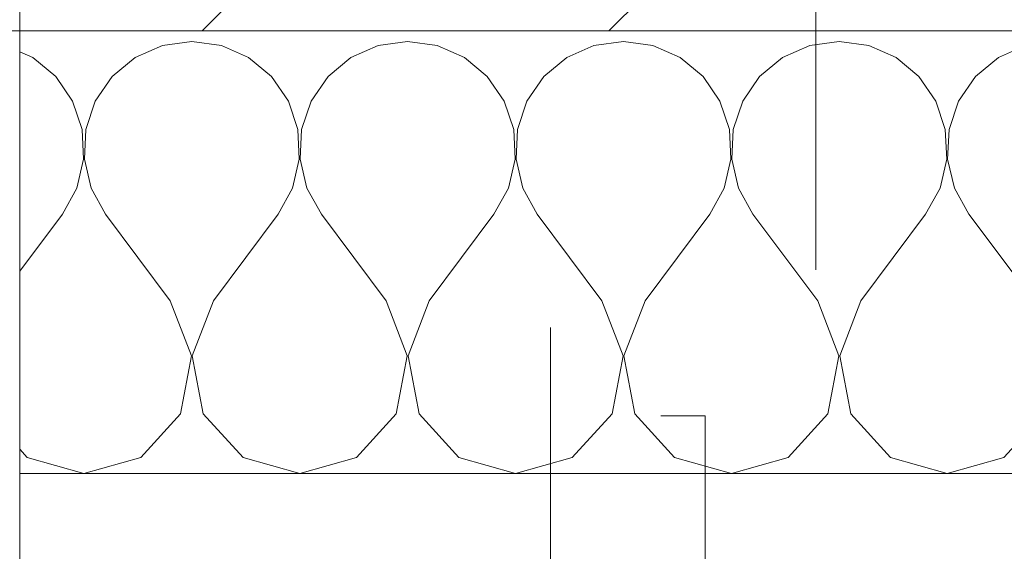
# Model space of a CAD drawing. Header units: metres. Extents: x -3.6 to 84.5, y -11 to 16.8.
# Tile 825 of 1056: x 55.21 to 55.433, y -0.113 to 0.008. Entities that reach past the tile are written whole.
import ezdxf

# ---------------------------------------------------------------- set-up
doc = ezdxf.new("R2010")
doc.units = ezdxf.units.M
doc.header["$MEASUREMENT"] = 0
doc.linetypes.add('Strichlinie eng', pattern=[0.115, 0.075, -0.04])
for name, color, linetype in [('152 - Bemaßung_ Beschriftung.Ausbau', 7, 'Continuous'), ('301 - Elemente.Linie', 7, 'Continuous'), ('302 - Elemente.Schraffur', 7, 'Continuous'), ('603 - Struktur.Bodenplatte_ Decke Roh', 7, 'Continuous')]:
    doc.layers.add(name, color=color, linetype=linetype)
doc.styles.add('ERSTELLTER_STIL_2', font='txt')
doc.dimstyles.new('ERSTELLTER_STIL__3', dxfattribs={"dimtxt": 0.1, "dimasz": 0.0532, "dimexe": 0.18, "dimexo": 0.0625, "dimgap": 0, "dimtad": 1, "dimtih": 1, "dimtoh": 1, "dimzin": 0, "dimdsep": 46, "dimtxsty": 'ERSTELLTER_STIL_2', "dimblk": 'ARROWHEAD_2', "dimblk1": 'ARROWHEAD_2', "dimblk2": 'ARROWHEAD_2', "dimcen": 0.09, "dimse1": 1, "dimse2": 1, "dimclrd": 7, "dimclre": 7, "dimclrt": 7, "dimazin": 0, "dimtfac": 1, "dimtdec": 4, "dimtmove": 0, "dimatfit": 3, "dimfxl": 1, "dimtolj": 1, "dimtzin": 0, "dimarcsym": 0})

# ---------------------------------------------------------------- blocks, each defined once
blk = doc.blocks.new('*X5')
at = {"layer": '302 - Elemente.Schraffur', "color": 7, "linetype": 'Continuous', "lineweight": 5}
for p, q in [((55.24892, 0.0026), (55.24225, 0.00167)), ((55.25559, 0.00167), (55.24892, 0.0026)), ((55.29772, 0.0026), (55.29105, 0.00167)), ((55.30439, 0.00167), (55.29772, 0.0026)), ((55.34652, 0.0026), (55.33985, 0.00167)), ((55.35319, 0.00167), (55.34652, 0.0026)), ((55.39532, 0.0026), (55.38865, 0.00167)), ((55.40199, 0.00167), (55.39532, 0.0026)), ((55.21295, -0.00104), (55.20999, 0.00026)), ((55.24225, 0.00167), (55.23609, -0.00104)), ((55.26175, -0.00104), (55.25559, 0.00167)), ((55.29105, 0.00167), (55.28489, -0.00104)), ((55.31055, -0.00104), (55.30439, 0.00167)), ((55.33985, 0.00167), (55.33369, -0.00104)), ((55.35935, -0.00104), (55.35319, 0.00167)), ((55.38865, 0.00167), (55.38249, -0.00104)), ((55.40815, -0.00104), (55.40199, 0.00167)), ((55.43745, 0.00167), (55.43129, -0.00104)), ((55.21813, -0.00534), (55.21295, -0.00104)), ((55.23609, -0.00104), (55.23091, -0.00534)), ((55.26693, -0.00534), (55.26175, -0.00104)), ((55.28489, -0.00104), (55.27971, -0.00534)), ((55.31573, -0.00534), (55.31055, -0.00104)), ((55.33369, -0.00104), (55.32851, -0.00534)), ((55.36453, -0.00534), (55.35935, -0.00104)), ((55.38249, -0.00104), (55.37731, -0.00534)), ((55.41333, -0.00534), (55.40815, -0.00104)), ((55.43129, -0.00104), (55.42611, -0.00534)), ((55.22194, -0.01089), (55.21813, -0.00534)), ((55.23091, -0.00534), (55.22709, -0.01089)), ((55.27074, -0.01089), (55.26693, -0.00534)), ((55.27971, -0.00534), (55.2759, -0.01089)), ((55.31954, -0.01089), (55.31573, -0.00534)), ((55.32851, -0.00534), (55.3247, -0.01089)), ((55.36834, -0.01089), (55.36453, -0.00534)), ((55.37731, -0.00534), (55.3735, -0.01089)), ((55.41714, -0.01089), (55.41333, -0.00534)), ((55.42611, -0.00534), (55.4223, -0.01089)), ((55.22409, -0.01727), (55.22194, -0.01089)), ((55.22709, -0.01089), (55.22494, -0.01727)), ((55.27289, -0.01727), (55.27074, -0.01089)), ((55.2759, -0.01089), (55.27374, -0.01727)), ((55.3217, -0.01727), (55.31954, -0.01089)), ((55.3247, -0.01089), (55.32254, -0.01727)), ((55.3705, -0.01727), (55.36834, -0.01089)), ((55.3735, -0.01089), (55.37135, -0.01727)), ((55.4193, -0.01727), (55.41714, -0.01089)), ((55.4223, -0.01089), (55.42015, -0.01727)), ((55.22442, -0.02399), (55.22409, -0.01727)), ((55.22494, -0.01727), (55.22462, -0.02399)), ((55.27322, -0.02399), (55.27289, -0.01727)), ((55.27374, -0.01727), (55.27342, -0.02399)), ((55.32202, -0.02399), (55.3217, -0.01727)), ((55.32254, -0.01727), (55.32222, -0.02399)), ((55.37082, -0.02399), (55.3705, -0.01727)), ((55.37135, -0.01727), (55.37102, -0.02399)), ((55.41962, -0.02399), (55.4193, -0.01727)), ((55.42015, -0.01727), (55.41982, -0.02399)), ((55.2229, -0.03055), (55.22442, -0.02399)), ((55.22462, -0.02399), (55.22614, -0.03055)), ((55.2717, -0.03055), (55.27322, -0.02399)), ((55.27342, -0.02399), (55.27494, -0.03055)), ((55.3205, -0.03055), (55.32202, -0.02399)), ((55.32222, -0.02399), (55.32374, -0.03055)), ((55.3693, -0.03055), (55.37082, -0.02399)), ((55.37102, -0.02399), (55.37254, -0.03055)), ((55.4181, -0.03055), (55.41962, -0.02399)), ((55.41982, -0.02399), (55.42134, -0.03055)), ((55.21964, -0.03644), (55.2229, -0.03055)), ((55.22614, -0.03055), (55.2294, -0.03644)), ((55.26844, -0.03644), (55.2717, -0.03055)), ((55.27494, -0.03055), (55.2782, -0.03644)), ((55.31724, -0.03644), (55.3205, -0.03055)), ((55.32374, -0.03055), (55.327, -0.03644)), ((55.36604, -0.03644), (55.3693, -0.03055)), ((55.37254, -0.03055), (55.3758, -0.03644)), ((55.41484, -0.03644), (55.4181, -0.03055)), ((55.42134, -0.03055), (55.4246, -0.03644)), ((55.20999, -0.04931), (55.21964, -0.03644)), ((55.24404, -0.05596), (55.2294, -0.03644)), ((55.2538, -0.05596), (55.26844, -0.03644)), ((55.29284, -0.05596), (55.2782, -0.03644)), ((55.3026, -0.05596), (55.31724, -0.03644)), ((55.34164, -0.05596), (55.327, -0.03644)), ((55.3514, -0.05596), (55.36604, -0.03644)), ((55.39044, -0.05596), (55.3758, -0.03644)), ((55.4002, -0.05596), (55.41484, -0.03644)), ((55.43924, -0.05596), (55.4246, -0.03644)), ((55.24882, -0.06841), (55.24404, -0.05596)), ((55.2538, -0.05596), (55.24902, -0.06841)), ((55.29762, -0.06841), (55.29284, -0.05596)), ((55.3026, -0.05596), (55.29782, -0.06841)), ((55.34642, -0.06841), (55.34164, -0.05596)), ((55.3514, -0.05596), (55.34662, -0.06841)), ((55.39522, -0.06841), (55.39044, -0.05596)), ((55.4002, -0.05596), (55.39542, -0.06841)), ((55.24634, -0.08151), (55.24882, -0.06841)), ((55.24902, -0.06841), (55.25149, -0.08151)), ((55.29514, -0.08151), (55.29762, -0.06841)), ((55.29782, -0.06841), (55.3003, -0.08151)), ((55.34394, -0.08151), (55.34642, -0.06841)), ((55.34662, -0.06841), (55.3491, -0.08151)), ((55.39274, -0.08151), (55.39522, -0.06841)), ((55.39542, -0.06841), (55.3979, -0.08151)), ((55.23735, -0.09136), (55.24634, -0.08151)), ((55.25149, -0.08151), (55.26049, -0.09136)), ((55.28615, -0.09136), (55.29514, -0.08151)), ((55.3003, -0.08151), (55.30929, -0.09136)), ((55.33495, -0.09136), (55.34394, -0.08151)), ((55.3491, -0.08151), (55.35809, -0.09136)), ((55.38375, -0.09136), (55.39274, -0.08151)), ((55.3979, -0.08151), (55.40689, -0.09136)), ((55.43255, -0.09136), (55.44151, -0.08155)), ((55.20999, -0.08949), (55.21169, -0.09136)), ((55.21169, -0.09136), (55.22452, -0.095)), ((55.22452, -0.095), (55.23735, -0.09136)), ((55.26049, -0.09136), (55.27332, -0.095)), ((55.27332, -0.095), (55.28615, -0.09136)), ((55.30929, -0.09136), (55.32212, -0.095)), ((55.32212, -0.095), (55.33495, -0.09136)), ((55.35809, -0.09136), (55.37092, -0.095)), ((55.37092, -0.095), (55.38375, -0.09136)), ((55.40689, -0.09136), (55.41972, -0.095)), ((55.41972, -0.095), (55.43255, -0.09136))]:
    blk.add_line(p, q, dxfattribs=at)
blk = doc.blocks.new('*D297')
at = {"layer": '152 - Bemaßung_ Beschriftung.Ausbau', "color": 7, "linetype": 'Continuous', "lineweight": 5}
for p, q in [((47.43999, -9.1375), (47.43999, -9.0325)), ((47.4602, -9.05), (47.41978, -9.12)), ((62.05523, -9.05), (62.01482, -9.12)), ((47.28999, -9.085), (47.43999, -9.085)), ((47.43999, -9.085), (62.03503, -9.085))]:
    blk.add_line(p, q, dxfattribs=at)
at = {"layer": '152 - Bemaßung_ Beschriftung.Ausbau', "color": 7, "lineweight": 5, "insert": (54.54149, -9.08441), "char_height": 0.1, "attachment_point": 7, "style": 'ERSTELLTER_STIL_2'}
blk.add_mtext('\\A1;{\\pql;\\fArial|b0|i0|c0|p38;14,59\\fArial|b0|i0|c0|p38;\\A1{\\H.66x;\\S5^  ;}}', dxfattribs=at)
blk = doc.blocks.new('ARROWHEAD_2')
at = {"color": 0, "linetype": 'Continuous', "lineweight": 0}
for p, q in [((-0.3781, -0.655), (0.3781, 0.655)), ((0, 0), (-1, 0))]:
    blk.add_line(p, q, dxfattribs=at)
blk = doc.blocks.new('*D298')
at = {"layer": '152 - Bemaßung_ Beschriftung.Ausbau', "color": 7, "linetype": 'Continuous', "lineweight": 5}
for p, q in [((62.03503, -9.1375), (62.03503, -9.0325)), ((62.05523, -9.05), (62.01482, -9.12)), ((62.29523, -9.05), (62.25482, -9.12)), ((47.43999, -9.085), (62.03503, -9.085)), ((62.03503, -9.085), (62.27503, -9.085))]:
    blk.add_line(p, q, dxfattribs=at)
at = {"layer": '152 - Bemaßung_ Beschriftung.Ausbau', "color": 7, "lineweight": 5, "insert": (62.07914, -9.065), "char_height": 0.1, "attachment_point": 7, "style": 'ERSTELLTER_STIL_2'}
blk.add_mtext('\\A1;{\\pql;\\fArial|b0|i0|c0|p38;24}', dxfattribs=at)
blk = doc.blocks.new('*D488')
at = {"layer": '152 - Bemaßung_ Beschriftung.Ausbau', "color": 7, "linetype": 'Continuous', "lineweight": 5}
for p, q in [((55.20999, -10.1375), (55.20999, -10.0325)), ((62.42503, -10.1375), (62.42503, -10.0325)), ((55.2302, -10.05), (55.18978, -10.12)), ((62.40482, -10.12), (62.44523, -10.05)), ((55.10999, -10.085), (55.20999, -10.085)), ((55.20999, -10.085), (62.42503, -10.085)), ((62.42503, -10.085), (62.45926, -10.085))]:
    blk.add_line(p, q, dxfattribs=at)
at = {"layer": '152 - Bemaßung_ Beschriftung.Ausbau', "color": 7, "lineweight": 5, "char_height": 0.1, "attachment_point": 7, "style": 'ERSTELLTER_STIL_2'}
for s, insert in [('\\A1;{\\pql;\\fArial|b0|i0|c0|p38;7,21\\fArial|b0|i0|c0|p38;\\A1{\\H.66x;\\S5^  ;}}', (58.73532, -10.08441)), ('\\A1;{\\pql;\\fArial|b0|i0|c0|p38;10}', (55.23022, -10.065))]:
    blk.add_mtext(s, dxfattribs=dict(at, insert=insert))
blk = doc.blocks.new('*D526')
at = {"layer": '152 - Bemaßung_ Beschriftung.Ausbau', "color": 7, "linetype": 'Continuous', "lineweight": 5}
for p, q in [((54.67999, -9.6375), (54.67999, -9.5325)), ((54.7002, -9.55), (54.65978, -9.62)), ((58.0002, -9.55), (57.95978, -9.62)), ((54.37999, -9.585), (54.67999, -9.585)), ((54.67999, -9.585), (57.97999, -9.585))]:
    blk.add_line(p, q, dxfattribs=at)
at = {"layer": '152 - Bemaßung_ Beschriftung.Ausbau', "color": 7, "lineweight": 5, "insert": (56.19696, -9.565), "char_height": 0.1, "attachment_point": 7, "style": 'ERSTELLTER_STIL_2'}
blk.add_mtext('\\A1;{\\pql;\\fArial|b0|i0|c0|p38;3,30}', dxfattribs=at)
blk = doc.blocks.new('*D527')
at = {"layer": '152 - Bemaßung_ Beschriftung.Ausbau', "color": 7, "linetype": 'Continuous', "lineweight": 5}
for p, q in [((57.97999, -9.6375), (57.97999, -9.5325)), ((58.0002, -9.55), (57.95978, -9.62)), ((58.3002, -9.55), (58.25978, -9.62)), ((54.67999, -9.585), (57.97999, -9.585)), ((57.97999, -9.585), (58.27999, -9.585))]:
    blk.add_line(p, q, dxfattribs=at)
at = {"layer": '152 - Bemaßung_ Beschriftung.Ausbau', "color": 7, "lineweight": 5, "insert": (58.0541, -9.565), "char_height": 0.1, "attachment_point": 7, "style": 'ERSTELLTER_STIL_2'}
blk.add_mtext('\\A1;{\\pql;\\fArial|b0|i0|c0|p38;30}', dxfattribs=at)
blk = doc.blocks.new('*D644')
at = {"layer": '152 - Bemaßung_ Beschriftung.Ausbau', "color": 7, "linetype": 'Continuous', "lineweight": 5}
for p, q in [((-0.165, -10.6375), (-0.165, -10.5325)), ((62.42503, -10.6375), (62.42503, -10.5325)), ((-0.14479, -10.55), (-0.18521, -10.62)), ((62.40482, -10.62), (62.44523, -10.55)), ((-0.19923, -10.585), (-0.165, -10.585)), ((-0.165, -10.585), (62.42503, -10.585)), ((62.42503, -10.585), (62.45926, -10.585))]:
    blk.add_line(p, q, dxfattribs=at)
at = {"layer": '152 - Bemaßung_ Beschriftung.Ausbau', "color": 7, "lineweight": 5, "insert": (30.95904, -10.565), "char_height": 0.1, "attachment_point": 7, "style": 'ERSTELLTER_STIL_2'}
blk.add_mtext('\\A1;{\\pql;\\fArial|b0|i0|c0|p38;62,59}', dxfattribs=at)

msp = doc.modelspace()

# ---------------------------------------------------------------- hatches: boundary and pattern name
at = {"layer": '302 - Elemente.Schraffur', "linetype": 'Continuous', "lineweight": 5}
h = msp.add_hatch(dxfattribs=at)
h.set_pattern_fill('Beton__Stahlbeton_0001', style=0, pattern_type=2)
h.set_pattern_definition([(45, (0, 0), (-0.08485281, 0.08485281), []), (45, (-0.04243, 0.04243), (-0.08485281, 0.08485281), [0.09, -0.03])])
h.paths.add_polyline_path([(53.94499, 0.155), (53.84999, 0.155), (53.84999, 0.005), (54.86999, 0.005), (54.86999, -1.65887), (55.10999, -1.65887), (55.10999, 0.005), (55.20999, 0.005), (55.20999, 0.13), (55.16999, 0.13), (55.16999, 0.245), (53.94499, 0.245)])
h = msp.add_hatch(dxfattribs=at)
h.set_pattern_fill('MW_Kalksandstein_0001', style=0, pattern_type=2)
h.set_pattern_definition([(45, (0, 0), (-0.04596194, 0.04596194), [])])
h.paths.add_polyline_path([(55.16999, 0.245), (55.16999, 0.13), (55.20999, 0.13), (55.20999, 0.005), (55.44151, 0.005), (55.44151, 0.245)])

# ---------------------------------------------------------------- linework, layer by layer
at = {"layer": '301 - Elemente.Linie', "color": 7, "linetype": 'Continuous', "lineweight": 13}
msp.add_line((55.20999, -0.9), (55.20999, 0.01), dxfattribs=at)
at = {"layer": '301 - Elemente.Linie', "color": 140, "linetype": 'Strichlinie eng', "lineweight": 13, "true_color": 0x00aaff}
for points in [[(55.32999, 0.651), (55.38999, 0.651), (55.38999, -0.162), (55.32999, -0.162)], [(55.35499, -0.082), (55.36499, -0.082), (55.36499, -0.232), (55.35499, -0.232)]]:
    msp.add_lwpolyline(points, close=True, dxfattribs=at)
at = {"layer": '301 - Elemente.Linie', "color": 7, "linetype": 'Continuous', "lineweight": 13}
msp.add_lwpolyline([(55.44151, 0.005), (55.44151, 0.245), (55.16999, 0.245), (55.16999, 0.13), (55.20999, 0.13), (55.20999, 0.005)], close=True, dxfattribs=at)
at = {"layer": '302 - Elemente.Schraffur', "color": 7, "linetype": 'Continuous', "lineweight": 9, "flags": 128}
msp.add_lwpolyline([(55.20999, 0.005), (55.44151, 0.005), (55.44151, -0.095), (55.20999, -0.095)], close=True, dxfattribs=at)
at = {"layer": '603 - Struktur.Bodenplatte_ Decke Roh', "color": 7, "linetype": 'Continuous', "lineweight": 18, "flags": 128}
msp.add_lwpolyline([(55.10999, 0.005), (62.27503, 0.005)], dxfattribs=at)

# ---------------------------------------------------------------- block references
at = {"layer": '302 - Elemente.Schraffur', "color": 7, "linetype": 'Continuous', "lineweight": 5}
msp.add_blockref('*X5', (0, 0), dxfattribs=at)

# ---------------------------------------------------------------- dimensions: what is measured, and where the dimension line sits
at = {"layer": '152 - Bemaßung_ Beschriftung.Ausbau', "color": 7, "linetype": 'Continuous', "lineweight": 5}
for base, p1, p2, picture, middle in [((62.03503, -9.085), (47.43999, 2.93566), (62.03503, 5.5375), '*D297', (54.84455, -9.015)), ((62.27503, -9.085), (62.03503, 5.5375), (62.27503, 5.5375), '*D298', (62.15537, -9.015)), ((62.42503, -10.585), (-0.165, -0.145), (62.42503, 5.1), '*D644', (31.12704, -10.515)), ((62.42503, -10.085), (55.20999, -8.085), (62.42503, 5.1), '*D488', (59.00026, -10.015)), ((57.97999, -9.585), (54.67999, 0.69998), (57.97999, 0.24998), '*D526', (56.32684, -9.515)), ((58.27999, -9.585), (57.97999, 0.24998), (58.27999, 0.24998), '*D527', (58.13034, -9.515))]:
    dim = msp.add_linear_dim(base=base, p1=p1, p2=p2, dimstyle='ERSTELLTER_STIL__3', dxfattribs=at)
    dim.commit()
    dim.dimension.update_dxf_attribs({"geometry": picture, "text_midpoint": middle, "dimtype": 160})

doc.saveas('drawing.dxf')
